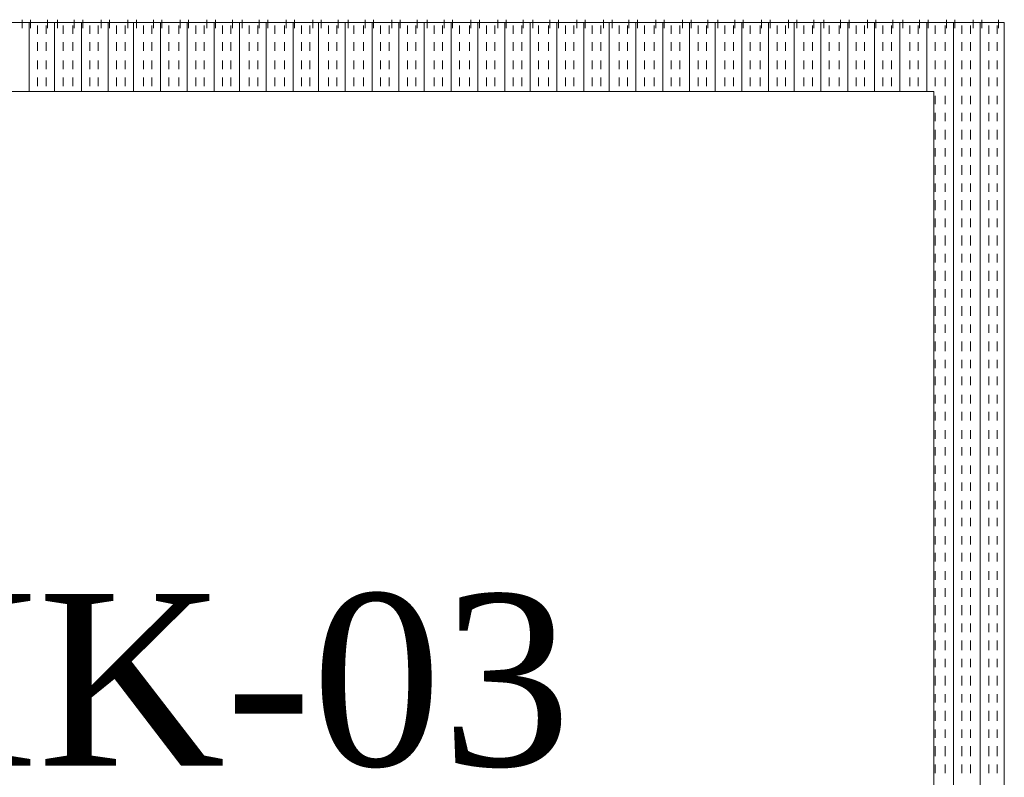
# Model space of a CAD drawing. Extents: x 3940905 to 4145695, y 925352 to 1109797.
# Tile 718 of 1056: x 4035328 to 4035683, y 1097611 to 1097884. Entities that reach past the tile are written whole.
import ezdxf

# ---------------------------------------------------------------- set-up
doc = ezdxf.new("R2010")
doc.units = 0
doc.header["$LTSCALE"] = 750
doc.header["$MEASUREMENT"] = 0
doc.layers.add('CKD Equipments', color=252, linetype='CONTINUOUS', lineweight=0)
doc.layers.add('PDF_A - TEXT', color=7, linetype='CONTINUOUS')
doc.styles.add('CKD_Dimension Text', font='BOOKOS.TTF')

msp = doc.modelspace()

# ---------------------------------------------------------------- linework, layer by layer
at = {"layer": 'CKD Equipments', "color": 252, "true_color": 0x989898}
for p, q in [((4035682.81, 1097882.91, -7.61), (4035133.29, 1097882.91, -7.61)), ((4035682.81, 1097368.5, -7.61), (4035682.81, 1097882.91, -7.61)), ((4035657.37, 1097857.98, -7.61), (4035158.73, 1097857.98, -7.61)), ((4035657.37, 1097393.94, -7.61), (4035657.37, 1097857.98, -7.61))]:
    msp.add_line(p, q, dxfattribs=at)
at = {"layer": 'CKD Equipments', "color": 4, "true_color": 0x00ffff}
for p, q in [((4035328.67, 1097883.93, -7.61), (4035328.67, 1097880.87, -7.61)), ((4035331.22, 1097882.91, -7.61), (4035331.22, 1097857.98, -7.61)), ((4035331.73, 1097883.93, -7.61), (4035331.73, 1097880.87, -7.61)), ((4035334.27, 1097881.89, -7.61), (4035334.27, 1097878.84, -7.61)), ((4035337.32, 1097881.89, -7.61), (4035337.32, 1097878.84, -7.61)), ((4035337.83, 1097883.93, -7.61), (4035337.83, 1097880.87, -7.61)), ((4035340.38, 1097882.91, -7.61), (4035340.38, 1097857.98, -7.61)), ((4035341.39, 1097883.93, -7.61), (4035341.39, 1097880.87, -7.61)), ((4035343.43, 1097881.89, -7.61), (4035343.43, 1097878.84, -7.61)), ((4035346.99, 1097881.89, -7.61), (4035346.99, 1097878.84, -7.61)), ((4035347.5, 1097883.93, -7.61), (4035347.5, 1097880.87, -7.61)), ((4035350.04, 1097882.91, -7.61), (4035350.04, 1097857.98, -7.61)), ((4035350.55, 1097883.93, -7.61), (4035350.55, 1097880.87, -7.61)), ((4035353.1, 1097881.89, -7.61), (4035353.1, 1097878.84, -7.61)), ((4035356.15, 1097881.89, -7.61), (4035356.15, 1097878.84, -7.61)), ((4035357.17, 1097883.93, -7.61), (4035357.17, 1097880.87, -7.61)), ((4035359.71, 1097882.91, -7.61), (4035359.71, 1097857.98, -7.61)), ((4035360.22, 1097883.93, -7.61), (4035360.22, 1097880.87, -7.61)), ((4035362.76, 1097881.89, -7.61), (4035362.76, 1097878.84, -7.61)), ((4035365.82, 1097881.89, -7.61), (4035365.82, 1097878.84, -7.61)), ((4035366.83, 1097883.93, -7.61), (4035366.83, 1097880.87, -7.61)), ((4035368.87, 1097882.91, -7.61), (4035368.87, 1097857.98, -7.61)), ((4035369.89, 1097883.93, -7.61), (4035369.89, 1097880.87, -7.61)), ((4035372.43, 1097881.89, -7.61), (4035372.43, 1097878.84, -7.61)), ((4035375.48, 1097881.89, -7.61), (4035375.48, 1097878.84, -7.61)), ((4035375.99, 1097883.93, -7.61), (4035375.99, 1097880.87, -7.61)), ((4035378.54, 1097882.91, -7.61), (4035378.54, 1097857.98, -7.61)), ((4035379.05, 1097883.93, -7.61), (4035379.05, 1097880.87, -7.61)), ((4035381.59, 1097881.89, -7.61), (4035381.59, 1097878.84, -7.61)), ((4035385.15, 1097881.89, -7.61), (4035385.15, 1097878.84, -7.61)), ((4035385.66, 1097883.93, -7.61), (4035385.66, 1097880.87, -7.61)), ((4035388.2, 1097882.91, -7.61), (4035388.2, 1097857.98, -7.61)), ((4035388.71, 1097883.93, -7.61), (4035388.71, 1097880.87, -7.61)), ((4035391.26, 1097881.89, -7.61), (4035391.26, 1097878.84, -7.61)), ((4035394.31, 1097881.89, -7.61), (4035394.31, 1097878.84, -7.61)), ((4035395.33, 1097883.93, -7.61), (4035395.33, 1097880.87, -7.61)), ((4035397.87, 1097882.91, -7.61), (4035397.87, 1097857.98, -7.61)), ((4035398.38, 1097883.93, -7.61), (4035398.38, 1097880.87, -7.61)), ((4035400.92, 1097881.89, -7.61), (4035400.92, 1097878.84, -7.61)), ((4035403.98, 1097881.89, -7.61), (4035403.98, 1097878.84, -7.61)), ((4035404.49, 1097883.93, -7.61), (4035404.49, 1097880.87, -7.61)), ((4035407.03, 1097882.91, -7.61), (4035407.03, 1097857.98, -7.61)), ((4035408.05, 1097883.93, -7.61), (4035408.05, 1097880.87, -7.61)), ((4035410.59, 1097881.89, -7.61), (4035410.59, 1097878.84, -7.61)), ((4035413.64, 1097881.89, -7.61), (4035413.64, 1097878.84, -7.61)), ((4035414.15, 1097883.93, -7.61), (4035414.15, 1097880.87, -7.61)), ((4035416.7, 1097882.91, -7.61), (4035416.7, 1097857.98, -7.61)), ((4035417.21, 1097883.93, -7.61), (4035417.21, 1097880.87, -7.61)), ((4035419.75, 1097881.89, -7.61), (4035419.75, 1097878.84, -7.61)), ((4035423.31, 1097881.89, -7.61), (4035423.31, 1097878.84, -7.61)), ((4035423.82, 1097883.93, -7.61), (4035423.82, 1097880.87, -7.61)), ((4035426.37, 1097882.91, -7.61), (4035426.37, 1097857.98, -7.61)), ((4035426.87, 1097883.93, -7.61), (4035426.87, 1097880.87, -7.61)), ((4035429.42, 1097881.89, -7.61), (4035429.42, 1097878.84, -7.61)), ((4035432.47, 1097881.89, -7.61), (4035432.47, 1097878.84, -7.61)), ((4035433.49, 1097883.93, -7.61), (4035433.49, 1097880.87, -7.61)), ((4035435.52, 1097882.91, -7.61), (4035435.52, 1097857.98, -7.61)), ((4035436.54, 1097883.93, -7.61), (4035436.54, 1097880.87, -7.61)), ((4035439.09, 1097881.89, -7.61), (4035439.09, 1097878.84, -7.61)), ((4035442.14, 1097881.89, -7.61), (4035442.14, 1097878.84, -7.61)), ((4035442.65, 1097883.93, -7.61), (4035442.65, 1097880.87, -7.61)), ((4035445.19, 1097882.91, -7.61), (4035445.19, 1097857.98, -7.61)), ((4035446.21, 1097883.93, -7.61), (4035446.21, 1097880.87, -7.61)), ((4035448.24, 1097881.89, -7.61), (4035448.24, 1097878.84, -7.61)), ((4035451.81, 1097881.89, -7.61), (4035451.81, 1097878.84, -7.61)), ((4035452.31, 1097883.93, -7.61), (4035452.31, 1097880.87, -7.61)), ((4035454.86, 1097882.91, -7.61), (4035454.86, 1097857.98, -7.61)), ((4035455.37, 1097883.93, -7.61), (4035455.37, 1097880.87, -7.61)), ((4035457.91, 1097881.89, -7.61), (4035457.91, 1097878.84, -7.61)), ((4035460.96, 1097881.89, -7.61), (4035460.96, 1097878.84, -7.61)), ((4035461.98, 1097883.93, -7.61), (4035461.98, 1097880.87, -7.61)), ((4035464.53, 1097882.91, -7.61), (4035464.53, 1097857.98, -7.61)), ((4035465.03, 1097883.93, -7.61), (4035465.03, 1097880.87, -7.61)), ((4035467.58, 1097881.89, -7.61), (4035467.58, 1097878.84, -7.61)), ((4035470.63, 1097881.89, -7.61), (4035470.63, 1097878.84, -7.61)), ((4035471.14, 1097883.93, -7.61), (4035471.14, 1097880.87, -7.61)), ((4035473.68, 1097882.91, -7.61), (4035473.68, 1097857.98, -7.61)), ((4035474.7, 1097883.93, -7.61), (4035474.7, 1097880.87, -7.61)), ((4035477.25, 1097881.89, -7.61), (4035477.25, 1097878.84, -7.61)), ((4035480.3, 1097881.89, -7.61), (4035480.3, 1097878.84, -7.61)), ((4035480.81, 1097883.93, -7.61), (4035480.81, 1097880.87, -7.61)), ((4035483.35, 1097882.91, -7.61), (4035483.35, 1097857.98, -7.61)), ((4035483.86, 1097883.93, -7.61), (4035483.86, 1097880.87, -7.61)), ((4035486.41, 1097881.89, -7.61), (4035486.41, 1097878.84, -7.61)), ((4035489.97, 1097881.89, -7.61), (4035489.97, 1097878.84, -7.61)), ((4035490.48, 1097883.93, -7.61), (4035490.48, 1097880.87, -7.61)), ((4035493.02, 1097882.91, -7.61), (4035493.02, 1097857.98, -7.61)), ((4035493.53, 1097883.93, -7.61), (4035493.53, 1097880.87, -7.61)), ((4035496.07, 1097881.89, -7.61), (4035496.07, 1097878.84, -7.61)), ((4035499.13, 1097881.89, -7.61), (4035499.13, 1097878.84, -7.61)), ((4035500.14, 1097883.93, -7.61), (4035500.14, 1097880.87, -7.61)), ((4035502.69, 1097882.91, -7.61), (4035502.69, 1097857.98, -7.61)), ((4035503.2, 1097883.93, -7.61), (4035503.2, 1097880.87, -7.61)), ((4035505.74, 1097881.89, -7.61), (4035505.74, 1097878.84, -7.61)), ((4035508.79, 1097881.89, -7.61), (4035508.79, 1097878.84, -7.61)), ((4035509.3, 1097883.93, -7.61), (4035509.3, 1097880.87, -7.61)), ((4035511.85, 1097882.91, -7.61), (4035511.85, 1097857.98, -7.61)), ((4035512.86, 1097883.93, -7.61), (4035512.86, 1097880.87, -7.61)), ((4035514.9, 1097881.89, -7.61), (4035514.9, 1097878.84, -7.61)), ((4035518.46, 1097881.89, -7.61), (4035518.46, 1097878.84, -7.61)), ((4035518.97, 1097883.93, -7.61), (4035518.97, 1097880.87, -7.61)), ((4035521.51, 1097882.91, -7.61), (4035521.51, 1097857.98, -7.61)), ((4035522.02, 1097883.93, -7.61), (4035522.02, 1097880.87, -7.61)), ((4035524.57, 1097881.89, -7.61), (4035524.57, 1097878.84, -7.61)), ((4035527.62, 1097881.89, -7.61), (4035527.62, 1097878.84, -7.61)), ((4035528.64, 1097883.93, -7.61), (4035528.64, 1097880.87, -7.61)), ((4035531.18, 1097882.91, -7.61), (4035531.18, 1097857.98, -7.61)), ((4035531.69, 1097883.93, -7.61), (4035531.69, 1097880.87, -7.61)), ((4035534.23, 1097881.89, -7.61), (4035534.23, 1097878.84, -7.61)), ((4035537.29, 1097881.89, -7.61), (4035537.29, 1097878.84, -7.61)), ((4035538.3, 1097883.93, -7.61), (4035538.3, 1097880.87, -7.61)), ((4035540.34, 1097882.91, -7.61), (4035540.34, 1097857.98, -7.61)), ((4035541.36, 1097883.93, -7.61), (4035541.36, 1097880.87, -7.61)), ((4035543.9, 1097881.89, -7.61), (4035543.9, 1097878.84, -7.61)), ((4035546.95, 1097881.89, -7.61), (4035546.95, 1097878.84, -7.61)), ((4035547.46, 1097883.93, -7.61), (4035547.46, 1097880.87, -7.61)), ((4035550.01, 1097882.91, -7.61), (4035550.01, 1097857.98, -7.61)), ((4035550.52, 1097883.93, -7.61), (4035550.52, 1097880.87, -7.61)), ((4035553.06, 1097881.89, -7.61), (4035553.06, 1097878.84, -7.61)), ((4035556.62, 1097881.89, -7.61), (4035556.62, 1097878.84, -7.61)), ((4035557.13, 1097883.93, -7.61), (4035557.13, 1097880.87, -7.61)), ((4035559.67, 1097882.91, -7.61), (4035559.67, 1097857.98, -7.61)), ((4035560.18, 1097883.93, -7.61), (4035560.18, 1097880.87, -7.61)), ((4035562.73, 1097881.89, -7.61), (4035562.73, 1097878.84, -7.61)), ((4035565.78, 1097881.89, -7.61), (4035565.78, 1097878.84, -7.61)), ((4035566.8, 1097883.93, -7.61), (4035566.8, 1097880.87, -7.61)), ((4035569.34, 1097882.91, -7.61), (4035569.34, 1097857.98, -7.61)), ((4035569.85, 1097883.93, -7.61), (4035569.85, 1097880.87, -7.61)), ((4035572.39, 1097881.89, -7.61), (4035572.39, 1097878.84, -7.61)), ((4035575.45, 1097881.89, -7.61), (4035575.45, 1097878.84, -7.61)), ((4035575.96, 1097883.93, -7.61), (4035575.96, 1097880.87, -7.61)), ((4035578.5, 1097882.91, -7.61), (4035578.5, 1097857.98, -7.61)), ((4035579.52, 1097883.93, -7.61), (4035579.52, 1097880.87, -7.61)), ((4035582.06, 1097881.89, -7.61), (4035582.06, 1097878.84, -7.61)), ((4035585.11, 1097881.89, -7.61), (4035585.11, 1097878.84, -7.61)), ((4035585.62, 1097883.93, -7.61), (4035585.62, 1097880.87, -7.61)), ((4035588.17, 1097882.91, -7.61), (4035588.17, 1097857.98, -7.61)), ((4035588.68, 1097883.93, -7.61), (4035588.68, 1097880.87, -7.61)), ((4035591.22, 1097881.89, -7.61), (4035591.22, 1097878.84, -7.61)), ((4035594.78, 1097881.89, -7.61), (4035594.78, 1097878.84, -7.61)), ((4035595.29, 1097883.93, -7.61), (4035595.29, 1097880.87, -7.61)), ((4035597.83, 1097882.91, -7.61), (4035597.83, 1097857.98, -7.61)), ((4035598.34, 1097883.93, -7.61), (4035598.34, 1097880.87, -7.61)), ((4035600.89, 1097881.89, -7.61), (4035600.89, 1097878.84, -7.61)), ((4035603.94, 1097881.89, -7.61), (4035603.94, 1097878.84, -7.61)), ((4035604.96, 1097883.93, -7.61), (4035604.96, 1097880.87, -7.61)), ((4035606.99, 1097882.91, -7.61), (4035606.99, 1097857.98, -7.61)), ((4035608.01, 1097883.93, -7.61), (4035608.01, 1097880.87, -7.61)), ((4035610.56, 1097881.89, -7.61), (4035610.56, 1097878.84, -7.61)), ((4035613.61, 1097881.89, -7.61), (4035613.61, 1097878.84, -7.61)), ((4035614.12, 1097883.93, -7.61), (4035614.12, 1097880.87, -7.61)), ((4035616.66, 1097882.91, -7.61), (4035616.66, 1097857.98, -7.61)), ((4035617.68, 1097883.93, -7.61), (4035617.68, 1097880.87, -7.61)), ((4035619.71, 1097881.89, -7.61), (4035619.71, 1097878.84, -7.61)), ((4035623.28, 1097881.89, -7.61), (4035623.28, 1097878.84, -7.61)), ((4035623.78, 1097883.93, -7.61), (4035623.78, 1097880.87, -7.61)), ((4035626.33, 1097882.91, -7.61), (4035626.33, 1097857.98, -7.61)), ((4035626.84, 1097883.93, -7.61), (4035626.84, 1097880.87, -7.61)), ((4035629.38, 1097881.89, -7.61), (4035629.38, 1097878.84, -7.61)), ((4035632.43, 1097881.89, -7.61), (4035632.43, 1097878.84, -7.61)), ((4035633.45, 1097883.93, -7.61), (4035633.45, 1097880.87, -7.61)), ((4035636, 1097882.91, -7.61), (4035636, 1097857.98, -7.61)), ((4035636.5, 1097883.93, -7.61), (4035636.5, 1097880.87, -7.61)), ((4035639.05, 1097881.89, -7.61), (4035639.05, 1097878.84, -7.61)), ((4035642.1, 1097881.89, -7.61), (4035642.1, 1097878.84, -7.61)), ((4035642.61, 1097883.93, -7.61), (4035642.61, 1097880.87, -7.61)), ((4035645.15, 1097882.91, -7.61), (4035645.15, 1097857.98, -7.61)), ((4035646.17, 1097883.93, -7.61), (4035646.17, 1097880.87, -7.61)), ((4035648.72, 1097881.89, -7.61), (4035648.72, 1097878.84, -7.61)), ((4035651.77, 1097881.89, -7.61), (4035651.77, 1097878.84, -7.61)), ((4035652.28, 1097883.93, -7.61), (4035652.28, 1097880.87, -7.61)), ((4035654.82, 1097882.91, -7.61), (4035654.82, 1097857.98, -7.61)), ((4035655.33, 1097883.93, -7.61), (4035655.33, 1097880.87, -7.61)), ((4035657.87, 1097881.89, -7.61), (4035657.87, 1097878.84, -7.61)), ((4035661.44, 1097881.89, -7.61), (4035661.44, 1097878.84, -7.61)), ((4035661.95, 1097883.93, -7.61), (4035661.95, 1097880.87, -7.61)), ((4035664.49, 1097882.91, -7.61), (4035664.49, 1097368.5, -7.61)), ((4035665, 1097883.93, -7.61), (4035665, 1097880.87, -7.61)), ((4035667.54, 1097881.89, -7.61), (4035667.54, 1097878.84, -7.61)), ((4035670.6, 1097881.89, -7.61), (4035670.6, 1097878.84, -7.61)), ((4035671.61, 1097883.93, -7.61), (4035671.61, 1097880.87, -7.61)), ((4035674.16, 1097882.91, -7.61), (4035674.16, 1097368.5, -7.61)), ((4035674.67, 1097883.93, -7.61), (4035674.67, 1097880.87, -7.61)), ((4035677.21, 1097881.89, -7.61), (4035677.21, 1097878.84, -7.61)), ((4035680.26, 1097881.89, -7.61), (4035680.26, 1097878.84, -7.61)), ((4035680.77, 1097883.93, -7.61), (4035680.77, 1097880.87, -7.61)), ((4035334.27, 1097875.79, -7.61), (4035334.27, 1097872.73, -7.61)), ((4035337.32, 1097875.79, -7.61), (4035337.32, 1097872.73, -7.61)), ((4035343.43, 1097875.79, -7.61), (4035343.43, 1097872.73, -7.61)), ((4035346.99, 1097875.79, -7.61), (4035346.99, 1097872.73, -7.61)), ((4035353.1, 1097875.79, -7.61), (4035353.1, 1097872.73, -7.61)), ((4035356.15, 1097875.79, -7.61), (4035356.15, 1097872.73, -7.61)), ((4035362.76, 1097875.79, -7.61), (4035362.76, 1097872.73, -7.61)), ((4035365.82, 1097875.79, -7.61), (4035365.82, 1097872.73, -7.61)), ((4035372.43, 1097875.79, -7.61), (4035372.43, 1097872.73, -7.61)), ((4035375.48, 1097875.79, -7.61), (4035375.48, 1097872.73, -7.61)), ((4035381.59, 1097875.79, -7.61), (4035381.59, 1097872.73, -7.61)), ((4035385.15, 1097875.79, -7.61), (4035385.15, 1097872.73, -7.61)), ((4035391.26, 1097875.79, -7.61), (4035391.26, 1097872.73, -7.61)), ((4035394.31, 1097875.79, -7.61), (4035394.31, 1097872.73, -7.61)), ((4035400.92, 1097875.79, -7.61), (4035400.92, 1097872.73, -7.61)), ((4035403.98, 1097875.79, -7.61), (4035403.98, 1097872.73, -7.61)), ((4035410.59, 1097875.79, -7.61), (4035410.59, 1097872.73, -7.61)), ((4035413.64, 1097875.79, -7.61), (4035413.64, 1097872.73, -7.61)), ((4035419.75, 1097875.79, -7.61), (4035419.75, 1097872.73, -7.61)), ((4035423.31, 1097875.79, -7.61), (4035423.31, 1097872.73, -7.61)), ((4035429.42, 1097875.79, -7.61), (4035429.42, 1097872.73, -7.61)), ((4035432.47, 1097875.79, -7.61), (4035432.47, 1097872.73, -7.61)), ((4035439.09, 1097875.79, -7.61), (4035439.09, 1097872.73, -7.61)), ((4035442.14, 1097875.79, -7.61), (4035442.14, 1097872.73, -7.61)), ((4035448.24, 1097875.79, -7.61), (4035448.24, 1097872.73, -7.61)), ((4035451.81, 1097875.79, -7.61), (4035451.81, 1097872.73, -7.61)), ((4035457.91, 1097875.79, -7.61), (4035457.91, 1097872.73, -7.61)), ((4035460.96, 1097875.79, -7.61), (4035460.96, 1097872.73, -7.61)), ((4035467.58, 1097875.79, -7.61), (4035467.58, 1097872.73, -7.61)), ((4035470.63, 1097875.79, -7.61), (4035470.63, 1097872.73, -7.61)), ((4035477.25, 1097875.79, -7.61), (4035477.25, 1097872.73, -7.61)), ((4035480.3, 1097875.79, -7.61), (4035480.3, 1097872.73, -7.61)), ((4035486.41, 1097875.79, -7.61), (4035486.41, 1097872.73, -7.61)), ((4035489.97, 1097875.79, -7.61), (4035489.97, 1097872.73, -7.61)), ((4035496.07, 1097875.79, -7.61), (4035496.07, 1097872.73, -7.61)), ((4035499.13, 1097875.79, -7.61), (4035499.13, 1097872.73, -7.61)), ((4035505.74, 1097875.79, -7.61), (4035505.74, 1097872.73, -7.61)), ((4035508.79, 1097875.79, -7.61), (4035508.79, 1097872.73, -7.61)), ((4035514.9, 1097875.79, -7.61), (4035514.9, 1097872.73, -7.61)), ((4035518.46, 1097875.79, -7.61), (4035518.46, 1097872.73, -7.61)), ((4035524.57, 1097875.79, -7.61), (4035524.57, 1097872.73, -7.61)), ((4035527.62, 1097875.79, -7.61), (4035527.62, 1097872.73, -7.61)), ((4035534.23, 1097875.79, -7.61), (4035534.23, 1097872.73, -7.61)), ((4035537.29, 1097875.79, -7.61), (4035537.29, 1097872.73, -7.61)), ((4035543.9, 1097875.79, -7.61), (4035543.9, 1097872.73, -7.61)), ((4035546.95, 1097875.79, -7.61), (4035546.95, 1097872.73, -7.61)), ((4035553.06, 1097875.79, -7.61), (4035553.06, 1097872.73, -7.61)), ((4035556.62, 1097875.79, -7.61), (4035556.62, 1097872.73, -7.61)), ((4035562.73, 1097875.79, -7.61), (4035562.73, 1097872.73, -7.61)), ((4035565.78, 1097875.79, -7.61), (4035565.78, 1097872.73, -7.61)), ((4035572.39, 1097875.79, -7.61), (4035572.39, 1097872.73, -7.61)), ((4035575.45, 1097875.79, -7.61), (4035575.45, 1097872.73, -7.61)), ((4035582.06, 1097875.79, -7.61), (4035582.06, 1097872.73, -7.61)), ((4035585.11, 1097875.79, -7.61), (4035585.11, 1097872.73, -7.61)), ((4035591.22, 1097875.79, -7.61), (4035591.22, 1097872.73, -7.61)), ((4035594.78, 1097875.79, -7.61), (4035594.78, 1097872.73, -7.61)), ((4035600.89, 1097875.79, -7.61), (4035600.89, 1097872.73, -7.61)), ((4035603.94, 1097875.79, -7.61), (4035603.94, 1097872.73, -7.61)), ((4035610.56, 1097875.79, -7.61), (4035610.56, 1097872.73, -7.61)), ((4035613.61, 1097875.79, -7.61), (4035613.61, 1097872.73, -7.61)), ((4035619.71, 1097875.79, -7.61), (4035619.71, 1097872.73, -7.61)), ((4035623.28, 1097875.79, -7.61), (4035623.28, 1097872.73, -7.61)), ((4035629.38, 1097875.79, -7.61), (4035629.38, 1097872.73, -7.61)), ((4035632.43, 1097875.79, -7.61), (4035632.43, 1097872.73, -7.61)), ((4035639.05, 1097875.79, -7.61), (4035639.05, 1097872.73, -7.61)), ((4035642.1, 1097875.79, -7.61), (4035642.1, 1097872.73, -7.61)), ((4035648.72, 1097875.79, -7.61), (4035648.72, 1097872.73, -7.61)), ((4035651.77, 1097875.79, -7.61), (4035651.77, 1097872.73, -7.61)), ((4035657.87, 1097875.79, -7.61), (4035657.87, 1097872.73, -7.61)), ((4035661.44, 1097875.79, -7.61), (4035661.44, 1097872.73, -7.61)), ((4035667.54, 1097875.79, -7.61), (4035667.54, 1097872.73, -7.61)), ((4035670.6, 1097875.79, -7.61), (4035670.6, 1097872.73, -7.61)), ((4035677.21, 1097875.79, -7.61), (4035677.21, 1097872.73, -7.61)), ((4035680.26, 1097875.79, -7.61), (4035680.26, 1097872.73, -7.61)), ((4035334.27, 1097869.17, -7.61), (4035334.27, 1097866.12, -7.61)), ((4035337.32, 1097869.17, -7.61), (4035337.32, 1097866.12, -7.61)), ((4035343.43, 1097869.17, -7.61), (4035343.43, 1097866.12, -7.61)), ((4035346.99, 1097869.17, -7.61), (4035346.99, 1097866.12, -7.61)), ((4035353.1, 1097869.17, -7.61), (4035353.1, 1097866.12, -7.61)), ((4035356.15, 1097869.17, -7.61), (4035356.15, 1097866.12, -7.61)), ((4035362.76, 1097869.17, -7.61), (4035362.76, 1097866.12, -7.61)), ((4035365.82, 1097869.17, -7.61), (4035365.82, 1097866.12, -7.61)), ((4035372.43, 1097869.17, -7.61), (4035372.43, 1097866.12, -7.61)), ((4035375.48, 1097869.17, -7.61), (4035375.48, 1097866.12, -7.61)), ((4035381.59, 1097869.17, -7.61), (4035381.59, 1097866.12, -7.61)), ((4035385.15, 1097869.17, -7.61), (4035385.15, 1097866.12, -7.61)), ((4035391.26, 1097869.17, -7.61), (4035391.26, 1097866.12, -7.61)), ((4035394.31, 1097869.17, -7.61), (4035394.31, 1097866.12, -7.61)), ((4035400.92, 1097869.17, -7.61), (4035400.92, 1097866.12, -7.61)), ((4035403.98, 1097869.17, -7.61), (4035403.98, 1097866.12, -7.61)), ((4035410.59, 1097869.17, -7.61), (4035410.59, 1097866.12, -7.61)), ((4035413.64, 1097869.17, -7.61), (4035413.64, 1097866.12, -7.61)), ((4035419.75, 1097869.17, -7.61), (4035419.75, 1097866.12, -7.61)), ((4035423.31, 1097869.17, -7.61), (4035423.31, 1097866.12, -7.61)), ((4035429.42, 1097869.17, -7.61), (4035429.42, 1097866.12, -7.61)), ((4035432.47, 1097869.17, -7.61), (4035432.47, 1097866.12, -7.61)), ((4035439.09, 1097869.17, -7.61), (4035439.09, 1097866.12, -7.61)), ((4035442.14, 1097869.17, -7.61), (4035442.14, 1097866.12, -7.61)), ((4035448.24, 1097869.17, -7.61), (4035448.24, 1097866.12, -7.61)), ((4035451.81, 1097869.17, -7.61), (4035451.81, 1097866.12, -7.61)), ((4035457.91, 1097869.17, -7.61), (4035457.91, 1097866.12, -7.61)), ((4035460.96, 1097869.17, -7.61), (4035460.96, 1097866.12, -7.61)), ((4035467.58, 1097869.17, -7.61), (4035467.58, 1097866.12, -7.61)), ((4035470.63, 1097869.17, -7.61), (4035470.63, 1097866.12, -7.61)), ((4035477.25, 1097869.17, -7.61), (4035477.25, 1097866.12, -7.61)), ((4035480.3, 1097869.17, -7.61), (4035480.3, 1097866.12, -7.61)), ((4035486.41, 1097869.17, -7.61), (4035486.41, 1097866.12, -7.61)), ((4035489.97, 1097869.17, -7.61), (4035489.97, 1097866.12, -7.61)), ((4035496.07, 1097869.17, -7.61), (4035496.07, 1097866.12, -7.61)), ((4035499.13, 1097869.17, -7.61), (4035499.13, 1097866.12, -7.61)), ((4035505.74, 1097869.17, -7.61), (4035505.74, 1097866.12, -7.61)), ((4035508.79, 1097869.17, -7.61), (4035508.79, 1097866.12, -7.61)), ((4035514.9, 1097869.17, -7.61), (4035514.9, 1097866.12, -7.61)), ((4035518.46, 1097869.17, -7.61), (4035518.46, 1097866.12, -7.61)), ((4035524.57, 1097869.17, -7.61), (4035524.57, 1097866.12, -7.61)), ((4035527.62, 1097869.17, -7.61), (4035527.62, 1097866.12, -7.61)), ((4035534.23, 1097869.17, -7.61), (4035534.23, 1097866.12, -7.61)), ((4035537.29, 1097869.17, -7.61), (4035537.29, 1097866.12, -7.61)), ((4035543.9, 1097869.17, -7.61), (4035543.9, 1097866.12, -7.61)), ((4035546.95, 1097869.17, -7.61), (4035546.95, 1097866.12, -7.61)), ((4035553.06, 1097869.17, -7.61), (4035553.06, 1097866.12, -7.61)), ((4035556.62, 1097869.17, -7.61), (4035556.62, 1097866.12, -7.61)), ((4035562.73, 1097869.17, -7.61), (4035562.73, 1097866.12, -7.61)), ((4035565.78, 1097869.17, -7.61), (4035565.78, 1097866.12, -7.61)), ((4035572.39, 1097869.17, -7.61), (4035572.39, 1097866.12, -7.61)), ((4035575.45, 1097869.17, -7.61), (4035575.45, 1097866.12, -7.61)), ((4035582.06, 1097869.17, -7.61), (4035582.06, 1097866.12, -7.61)), ((4035585.11, 1097869.17, -7.61), (4035585.11, 1097866.12, -7.61)), ((4035591.22, 1097869.17, -7.61), (4035591.22, 1097866.12, -7.61)), ((4035594.78, 1097869.17, -7.61), (4035594.78, 1097866.12, -7.61)), ((4035600.89, 1097869.17, -7.61), (4035600.89, 1097866.12, -7.61)), ((4035603.94, 1097869.17, -7.61), (4035603.94, 1097866.12, -7.61)), ((4035610.56, 1097869.17, -7.61), (4035610.56, 1097866.12, -7.61)), ((4035613.61, 1097869.17, -7.61), (4035613.61, 1097866.12, -7.61)), ((4035619.71, 1097869.17, -7.61), (4035619.71, 1097866.12, -7.61)), ((4035623.28, 1097869.17, -7.61), (4035623.28, 1097866.12, -7.61)), ((4035629.38, 1097869.17, -7.61), (4035629.38, 1097866.12, -7.61)), ((4035632.43, 1097869.17, -7.61), (4035632.43, 1097866.12, -7.61)), ((4035639.05, 1097869.17, -7.61), (4035639.05, 1097866.12, -7.61)), ((4035642.1, 1097869.17, -7.61), (4035642.1, 1097866.12, -7.61)), ((4035648.72, 1097869.17, -7.61), (4035648.72, 1097866.12, -7.61)), ((4035651.77, 1097869.17, -7.61), (4035651.77, 1097866.12, -7.61)), ((4035657.87, 1097869.17, -7.61), (4035657.87, 1097866.12, -7.61)), ((4035661.44, 1097869.17, -7.61), (4035661.44, 1097866.12, -7.61)), ((4035667.54, 1097869.17, -7.61), (4035667.54, 1097866.12, -7.61)), ((4035670.6, 1097869.17, -7.61), (4035670.6, 1097866.12, -7.61)), ((4035677.21, 1097869.17, -7.61), (4035677.21, 1097866.12, -7.61)), ((4035680.26, 1097869.17, -7.61), (4035680.26, 1097866.12, -7.61)), ((4035334.27, 1097863.07, -7.61), (4035334.27, 1097860.01, -7.61)), ((4035337.32, 1097863.07, -7.61), (4035337.32, 1097860.01, -7.61)), ((4035343.43, 1097863.07, -7.61), (4035343.43, 1097860.01, -7.61)), ((4035346.99, 1097863.07, -7.61), (4035346.99, 1097860.01, -7.61)), ((4035353.1, 1097863.07, -7.61), (4035353.1, 1097860.01, -7.61)), ((4035356.15, 1097863.07, -7.61), (4035356.15, 1097860.01, -7.61)), ((4035362.76, 1097863.07, -7.61), (4035362.76, 1097860.01, -7.61)), ((4035365.82, 1097863.07, -7.61), (4035365.82, 1097860.01, -7.61)), ((4035372.43, 1097863.07, -7.61), (4035372.43, 1097860.01, -7.61)), ((4035375.48, 1097863.07, -7.61), (4035375.48, 1097860.01, -7.61)), ((4035381.59, 1097863.07, -7.61), (4035381.59, 1097860.01, -7.61)), ((4035385.15, 1097863.07, -7.61), (4035385.15, 1097860.01, -7.61)), ((4035391.26, 1097863.07, -7.61), (4035391.26, 1097860.01, -7.61)), ((4035394.31, 1097863.07, -7.61), (4035394.31, 1097860.01, -7.61)), ((4035400.92, 1097863.07, -7.61), (4035400.92, 1097860.01, -7.61)), ((4035403.98, 1097863.07, -7.61), (4035403.98, 1097860.01, -7.61)), ((4035410.59, 1097863.07, -7.61), (4035410.59, 1097860.01, -7.61)), ((4035413.64, 1097863.07, -7.61), (4035413.64, 1097860.01, -7.61)), ((4035419.75, 1097863.07, -7.61), (4035419.75, 1097860.01, -7.61)), ((4035423.31, 1097863.07, -7.61), (4035423.31, 1097860.01, -7.61)), ((4035429.42, 1097863.07, -7.61), (4035429.42, 1097860.01, -7.61)), ((4035432.47, 1097863.07, -7.61), (4035432.47, 1097860.01, -7.61)), ((4035439.09, 1097863.07, -7.61), (4035439.09, 1097860.01, -7.61)), ((4035442.14, 1097863.07, -7.61), (4035442.14, 1097860.01, -7.61)), ((4035448.24, 1097863.07, -7.61), (4035448.24, 1097860.01, -7.61)), ((4035451.81, 1097863.07, -7.61), (4035451.81, 1097860.01, -7.61)), ((4035457.91, 1097863.07, -7.61), (4035457.91, 1097860.01, -7.61)), ((4035460.96, 1097863.07, -7.61), (4035460.96, 1097860.01, -7.61)), ((4035467.58, 1097863.07, -7.61), (4035467.58, 1097860.01, -7.61)), ((4035470.63, 1097863.07, -7.61), (4035470.63, 1097860.01, -7.61)), ((4035477.25, 1097863.07, -7.61), (4035477.25, 1097860.01, -7.61)), ((4035480.3, 1097863.07, -7.61), (4035480.3, 1097860.01, -7.61)), ((4035486.41, 1097863.07, -7.61), (4035486.41, 1097860.01, -7.61)), ((4035489.97, 1097863.07, -7.61), (4035489.97, 1097860.01, -7.61)), ((4035496.07, 1097863.07, -7.61), (4035496.07, 1097860.01, -7.61)), ((4035499.13, 1097863.07, -7.61), (4035499.13, 1097860.01, -7.61)), ((4035505.74, 1097863.07, -7.61), (4035505.74, 1097860.01, -7.61)), ((4035508.79, 1097863.07, -7.61), (4035508.79, 1097860.01, -7.61)), ((4035514.9, 1097863.07, -7.61), (4035514.9, 1097860.01, -7.61)), ((4035518.46, 1097863.07, -7.61), (4035518.46, 1097860.01, -7.61)), ((4035524.57, 1097863.07, -7.61), (4035524.57, 1097860.01, -7.61)), ((4035527.62, 1097863.07, -7.61), (4035527.62, 1097860.01, -7.61)), ((4035534.23, 1097863.07, -7.61), (4035534.23, 1097860.01, -7.61)), ((4035537.29, 1097863.07, -7.61), (4035537.29, 1097860.01, -7.61)), ((4035543.9, 1097863.07, -7.61), (4035543.9, 1097860.01, -7.61)), ((4035546.95, 1097863.07, -7.61), (4035546.95, 1097860.01, -7.61)), ((4035553.06, 1097863.07, -7.61), (4035553.06, 1097860.01, -7.61)), ((4035556.62, 1097863.07, -7.61), (4035556.62, 1097860.01, -7.61)), ((4035562.73, 1097863.07, -7.61), (4035562.73, 1097860.01, -7.61)), ((4035565.78, 1097863.07, -7.61), (4035565.78, 1097860.01, -7.61)), ((4035572.39, 1097863.07, -7.61), (4035572.39, 1097860.01, -7.61)), ((4035575.45, 1097863.07, -7.61), (4035575.45, 1097860.01, -7.61)), ((4035582.06, 1097863.07, -7.61), (4035582.06, 1097860.01, -7.61)), ((4035585.11, 1097863.07, -7.61), (4035585.11, 1097860.01, -7.61)), ((4035591.22, 1097863.07, -7.61), (4035591.22, 1097860.01, -7.61)), ((4035594.78, 1097863.07, -7.61), (4035594.78, 1097860.01, -7.61)), ((4035600.89, 1097863.07, -7.61), (4035600.89, 1097860.01, -7.61)), ((4035603.94, 1097863.07, -7.61), (4035603.94, 1097860.01, -7.61)), ((4035610.56, 1097863.07, -7.61), (4035610.56, 1097860.01, -7.61)), ((4035613.61, 1097863.07, -7.61), (4035613.61, 1097860.01, -7.61)), ((4035619.71, 1097863.07, -7.61), (4035619.71, 1097860.01, -7.61)), ((4035623.28, 1097863.07, -7.61), (4035623.28, 1097860.01, -7.61)), ((4035629.38, 1097863.07, -7.61), (4035629.38, 1097860.01, -7.61)), ((4035632.43, 1097863.07, -7.61), (4035632.43, 1097860.01, -7.61)), ((4035639.05, 1097863.07, -7.61), (4035639.05, 1097860.01, -7.61)), ((4035642.1, 1097863.07, -7.61), (4035642.1, 1097860.01, -7.61)), ((4035648.72, 1097863.07, -7.61), (4035648.72, 1097860.01, -7.61)), ((4035651.77, 1097863.07, -7.61), (4035651.77, 1097860.01, -7.61)), ((4035657.87, 1097863.07, -7.61), (4035657.87, 1097860.01, -7.61)), ((4035661.44, 1097863.07, -7.61), (4035661.44, 1097860.01, -7.61)), ((4035667.54, 1097863.07, -7.61), (4035667.54, 1097860.01, -7.61)), ((4035670.6, 1097863.07, -7.61), (4035670.6, 1097860.01, -7.61)), ((4035677.21, 1097863.07, -7.61), (4035677.21, 1097860.01, -7.61)), ((4035680.26, 1097863.07, -7.61), (4035680.26, 1097860.01, -7.61)), ((4035657.87, 1097856.45, -7.61), (4035657.87, 1097853.4, -7.61)), ((4035661.44, 1097856.45, -7.61), (4035661.44, 1097853.4, -7.61)), ((4035667.54, 1097856.45, -7.61), (4035667.54, 1097853.4, -7.61)), ((4035670.6, 1097856.45, -7.61), (4035670.6, 1097853.4, -7.61)), ((4035677.21, 1097856.45, -7.61), (4035677.21, 1097853.4, -7.61)), ((4035680.26, 1097856.45, -7.61), (4035680.26, 1097853.4, -7.61)), ((4035657.87, 1097850.35, -7.61), (4035657.87, 1097847.29, -7.61)), ((4035661.44, 1097850.35, -7.61), (4035661.44, 1097847.29, -7.61)), ((4035667.54, 1097850.35, -7.61), (4035667.54, 1097847.29, -7.61)), ((4035670.6, 1097850.35, -7.61), (4035670.6, 1097847.29, -7.61)), ((4035677.21, 1097850.35, -7.61), (4035677.21, 1097847.29, -7.61)), ((4035680.26, 1097850.35, -7.61), (4035680.26, 1097847.29, -7.61)), ((4035657.87, 1097844.24, -7.61), (4035657.87, 1097840.68, -7.61)), ((4035661.44, 1097844.24, -7.61), (4035661.44, 1097840.68, -7.61)), ((4035667.54, 1097844.24, -7.61), (4035667.54, 1097840.68, -7.61)), ((4035670.6, 1097844.24, -7.61), (4035670.6, 1097840.68, -7.61)), ((4035677.21, 1097844.24, -7.61), (4035677.21, 1097840.68, -7.61)), ((4035680.26, 1097844.24, -7.61), (4035680.26, 1097840.68, -7.61)), ((4035657.87, 1097837.62, -7.61), (4035657.87, 1097834.57, -7.61)), ((4035661.44, 1097837.62, -7.61), (4035661.44, 1097834.57, -7.61)), ((4035667.54, 1097837.62, -7.61), (4035667.54, 1097834.57, -7.61)), ((4035670.6, 1097837.62, -7.61), (4035670.6, 1097834.57, -7.61)), ((4035677.21, 1097837.62, -7.61), (4035677.21, 1097834.57, -7.61)), ((4035680.26, 1097837.62, -7.61), (4035680.26, 1097834.57, -7.61)), ((4035657.87, 1097831.52, -7.61), (4035657.87, 1097827.96, -7.61)), ((4035661.44, 1097831.52, -7.61), (4035661.44, 1097827.96, -7.61)), ((4035667.54, 1097831.52, -7.61), (4035667.54, 1097827.96, -7.61)), ((4035670.6, 1097831.52, -7.61), (4035670.6, 1097827.96, -7.61)), ((4035677.21, 1097831.52, -7.61), (4035677.21, 1097827.96, -7.61)), ((4035680.26, 1097831.52, -7.61), (4035680.26, 1097827.96, -7.61)), ((4035657.87, 1097824.9, -7.61), (4035657.87, 1097821.85, -7.61)), ((4035661.44, 1097824.9, -7.61), (4035661.44, 1097821.85, -7.61)), ((4035667.54, 1097824.9, -7.61), (4035667.54, 1097821.85, -7.61)), ((4035670.6, 1097824.9, -7.61), (4035670.6, 1097821.85, -7.61)), ((4035677.21, 1097824.9, -7.61), (4035677.21, 1097821.85, -7.61)), ((4035680.26, 1097824.9, -7.61), (4035680.26, 1097821.85, -7.61)), ((4035657.87, 1097818.8, -7.61), (4035657.87, 1097815.24, -7.61)), ((4035661.44, 1097818.8, -7.61), (4035661.44, 1097815.24, -7.61)), ((4035667.54, 1097818.8, -7.61), (4035667.54, 1097815.24, -7.61)), ((4035670.6, 1097818.8, -7.61), (4035670.6, 1097815.24, -7.61)), ((4035677.21, 1097818.8, -7.61), (4035677.21, 1097815.24, -7.61)), ((4035680.26, 1097818.8, -7.61), (4035680.26, 1097815.24, -7.61)), ((4035657.87, 1097812.18, -7.61), (4035657.87, 1097809.13, -7.61)), ((4035661.44, 1097812.18, -7.61), (4035661.44, 1097809.13, -7.61)), ((4035667.54, 1097812.18, -7.61), (4035667.54, 1097809.13, -7.61)), ((4035670.6, 1097812.18, -7.61), (4035670.6, 1097809.13, -7.61)), ((4035677.21, 1097812.18, -7.61), (4035677.21, 1097809.13, -7.61)), ((4035680.26, 1097812.18, -7.61), (4035680.26, 1097809.13, -7.61)), ((4035657.87, 1097806.08, -7.61), (4035657.87, 1097802.52, -7.61)), ((4035661.44, 1097806.08, -7.61), (4035661.44, 1097802.52, -7.61)), ((4035667.54, 1097806.08, -7.61), (4035667.54, 1097802.52, -7.61)), ((4035670.6, 1097806.08, -7.61), (4035670.6, 1097802.52, -7.61)), ((4035677.21, 1097806.08, -7.61), (4035677.21, 1097802.52, -7.61)), ((4035680.26, 1097806.08, -7.61), (4035680.26, 1097802.52, -7.61)), ((4035657.87, 1097799.46, -7.61), (4035657.87, 1097796.41, -7.61)), ((4035661.44, 1097799.46, -7.61), (4035661.44, 1097796.41, -7.61)), ((4035667.54, 1097799.46, -7.61), (4035667.54, 1097796.41, -7.61)), ((4035670.6, 1097799.46, -7.61), (4035670.6, 1097796.41, -7.61)), ((4035677.21, 1097799.46, -7.61), (4035677.21, 1097796.41, -7.61)), ((4035680.26, 1097799.46, -7.61), (4035680.26, 1097796.41, -7.61)), ((4035657.87, 1097793.36, -7.61), (4035657.87, 1097789.8, -7.61)), ((4035661.44, 1097793.36, -7.61), (4035661.44, 1097789.8, -7.61)), ((4035667.54, 1097793.36, -7.61), (4035667.54, 1097789.8, -7.61)), ((4035670.6, 1097793.36, -7.61), (4035670.6, 1097789.8, -7.61)), ((4035677.21, 1097793.36, -7.61), (4035677.21, 1097789.8, -7.61)), ((4035680.26, 1097793.36, -7.61), (4035680.26, 1097789.8, -7.61)), ((4035657.87, 1097786.74, -7.61), (4035657.87, 1097783.69, -7.61)), ((4035661.44, 1097786.74, -7.61), (4035661.44, 1097783.69, -7.61)), ((4035667.54, 1097786.74, -7.61), (4035667.54, 1097783.69, -7.61)), ((4035670.6, 1097786.74, -7.61), (4035670.6, 1097783.69, -7.61)), ((4035677.21, 1097786.74, -7.61), (4035677.21, 1097783.69, -7.61)), ((4035680.26, 1097786.74, -7.61), (4035680.26, 1097783.69, -7.61)), ((4035657.87, 1097780.64, -7.61), (4035657.87, 1097777.08, -7.61)), ((4035661.44, 1097780.64, -7.61), (4035661.44, 1097777.08, -7.61)), ((4035667.54, 1097780.64, -7.61), (4035667.54, 1097777.08, -7.61)), ((4035670.6, 1097780.64, -7.61), (4035670.6, 1097777.08, -7.61)), ((4035677.21, 1097780.64, -7.61), (4035677.21, 1097777.08, -7.61)), ((4035680.26, 1097780.64, -7.61), (4035680.26, 1097777.08, -7.61)), ((4035657.87, 1097774.02, -7.61), (4035657.87, 1097770.97, -7.61)), ((4035661.44, 1097774.02, -7.61), (4035661.44, 1097770.97, -7.61)), ((4035667.54, 1097774.02, -7.61), (4035667.54, 1097770.97, -7.61)), ((4035670.6, 1097774.02, -7.61), (4035670.6, 1097770.97, -7.61)), ((4035677.21, 1097774.02, -7.61), (4035677.21, 1097770.97, -7.61)), ((4035680.26, 1097774.02, -7.61), (4035680.26, 1097770.97, -7.61)), ((4035657.87, 1097767.92, -7.61), (4035657.87, 1097764.36, -7.61)), ((4035661.44, 1097767.92, -7.61), (4035661.44, 1097764.36, -7.61)), ((4035667.54, 1097767.92, -7.61), (4035667.54, 1097764.36, -7.61)), ((4035670.6, 1097767.92, -7.61), (4035670.6, 1097764.36, -7.61)), ((4035677.21, 1097767.92, -7.61), (4035677.21, 1097764.36, -7.61)), ((4035680.26, 1097767.92, -7.61), (4035680.26, 1097764.36, -7.61)), ((4035657.87, 1097761.3, -7.61), (4035657.87, 1097758.25, -7.61)), ((4035661.44, 1097761.3, -7.61), (4035661.44, 1097758.25, -7.61)), ((4035667.54, 1097761.3, -7.61), (4035667.54, 1097758.25, -7.61)), ((4035670.6, 1097761.3, -7.61), (4035670.6, 1097758.25, -7.61)), ((4035677.21, 1097761.3, -7.61), (4035677.21, 1097758.25, -7.61)), ((4035680.26, 1097761.3, -7.61), (4035680.26, 1097758.25, -7.61)), ((4035657.87, 1097755.2, -7.61), (4035657.87, 1097752.14, -7.61)), ((4035661.44, 1097755.2, -7.61), (4035661.44, 1097752.14, -7.61)), ((4035667.54, 1097755.2, -7.61), (4035667.54, 1097752.14, -7.61)), ((4035670.6, 1097755.2, -7.61), (4035670.6, 1097752.14, -7.61)), ((4035677.21, 1097755.2, -7.61), (4035677.21, 1097752.14, -7.61)), ((4035680.26, 1097755.2, -7.61), (4035680.26, 1097752.14, -7.61)), ((4035657.87, 1097748.58, -7.61), (4035657.87, 1097745.53, -7.61)), ((4035661.44, 1097748.58, -7.61), (4035661.44, 1097745.53, -7.61)), ((4035667.54, 1097748.58, -7.61), (4035667.54, 1097745.53, -7.61)), ((4035670.6, 1097748.58, -7.61), (4035670.6, 1097745.53, -7.61)), ((4035677.21, 1097748.58, -7.61), (4035677.21, 1097745.53, -7.61)), ((4035680.26, 1097748.58, -7.61), (4035680.26, 1097745.53, -7.61)), ((4035657.87, 1097742.48, -7.61), (4035657.87, 1097739.42, -7.61)), ((4035661.44, 1097742.48, -7.61), (4035661.44, 1097739.42, -7.61)), ((4035667.54, 1097742.48, -7.61), (4035667.54, 1097739.42, -7.61)), ((4035670.6, 1097742.48, -7.61), (4035670.6, 1097739.42, -7.61)), ((4035677.21, 1097742.48, -7.61), (4035677.21, 1097739.42, -7.61)), ((4035680.26, 1097742.48, -7.61), (4035680.26, 1097739.42, -7.61)), ((4035657.87, 1097735.86, -7.61), (4035657.87, 1097732.81, -7.61)), ((4035661.44, 1097735.86, -7.61), (4035661.44, 1097732.81, -7.61)), ((4035667.54, 1097735.86, -7.61), (4035667.54, 1097732.81, -7.61)), ((4035670.6, 1097735.86, -7.61), (4035670.6, 1097732.81, -7.61)), ((4035677.21, 1097735.86, -7.61), (4035677.21, 1097732.81, -7.61)), ((4035680.26, 1097735.86, -7.61), (4035680.26, 1097732.81, -7.61)), ((4035657.87, 1097729.76, -7.61), (4035657.87, 1097726.7, -7.61)), ((4035661.44, 1097729.76, -7.61), (4035661.44, 1097726.7, -7.61)), ((4035667.54, 1097729.76, -7.61), (4035667.54, 1097726.7, -7.61)), ((4035670.6, 1097729.76, -7.61), (4035670.6, 1097726.7, -7.61)), ((4035677.21, 1097729.76, -7.61), (4035677.21, 1097726.7, -7.61)), ((4035680.26, 1097729.76, -7.61), (4035680.26, 1097726.7, -7.61)), ((4035657.87, 1097723.14, -7.61), (4035657.87, 1097720.09, -7.61)), ((4035661.44, 1097723.14, -7.61), (4035661.44, 1097720.09, -7.61)), ((4035667.54, 1097723.14, -7.61), (4035667.54, 1097720.09, -7.61)), ((4035670.6, 1097723.14, -7.61), (4035670.6, 1097720.09, -7.61)), ((4035677.21, 1097723.14, -7.61), (4035677.21, 1097720.09, -7.61)), ((4035680.26, 1097723.14, -7.61), (4035680.26, 1097720.09, -7.61)), ((4035657.87, 1097717.04, -7.61), (4035657.87, 1097713.98, -7.61)), ((4035661.44, 1097717.04, -7.61), (4035661.44, 1097713.98, -7.61)), ((4035667.54, 1097717.04, -7.61), (4035667.54, 1097713.98, -7.61)), ((4035670.6, 1097717.04, -7.61), (4035670.6, 1097713.98, -7.61)), ((4035677.21, 1097717.04, -7.61), (4035677.21, 1097713.98, -7.61)), ((4035680.26, 1097717.04, -7.61), (4035680.26, 1097713.98, -7.61)), ((4035657.87, 1097710.42, -7.61), (4035657.87, 1097707.37, -7.61)), ((4035661.44, 1097710.42, -7.61), (4035661.44, 1097707.37, -7.61)), ((4035667.54, 1097710.42, -7.61), (4035667.54, 1097707.37, -7.61)), ((4035670.6, 1097710.42, -7.61), (4035670.6, 1097707.37, -7.61)), ((4035677.21, 1097710.42, -7.61), (4035677.21, 1097707.37, -7.61)), ((4035680.26, 1097710.42, -7.61), (4035680.26, 1097707.37, -7.61)), ((4035657.87, 1097704.32, -7.61), (4035657.87, 1097701.26, -7.61)), ((4035661.44, 1097704.32, -7.61), (4035661.44, 1097701.26, -7.61)), ((4035667.54, 1097704.32, -7.61), (4035667.54, 1097701.26, -7.61)), ((4035670.6, 1097704.32, -7.61), (4035670.6, 1097701.26, -7.61)), ((4035677.21, 1097704.32, -7.61), (4035677.21, 1097701.26, -7.61)), ((4035680.26, 1097704.32, -7.61), (4035680.26, 1097701.26, -7.61)), ((4035657.87, 1097697.7, -7.61), (4035657.87, 1097694.65, -7.61)), ((4035661.44, 1097697.7, -7.61), (4035661.44, 1097694.65, -7.61)), ((4035667.54, 1097697.7, -7.61), (4035667.54, 1097694.65, -7.61)), ((4035670.6, 1097697.7, -7.61), (4035670.6, 1097694.65, -7.61)), ((4035677.21, 1097697.7, -7.61), (4035677.21, 1097694.65, -7.61)), ((4035680.26, 1097697.7, -7.61), (4035680.26, 1097694.65, -7.61)), ((4035657.87, 1097691.6, -7.61), (4035657.87, 1097688.54, -7.61)), ((4035661.44, 1097691.6, -7.61), (4035661.44, 1097688.54, -7.61)), ((4035667.54, 1097691.6, -7.61), (4035667.54, 1097688.54, -7.61)), ((4035670.6, 1097691.6, -7.61), (4035670.6, 1097688.54, -7.61)), ((4035677.21, 1097691.6, -7.61), (4035677.21, 1097688.54, -7.61)), ((4035680.26, 1097691.6, -7.61), (4035680.26, 1097688.54, -7.61)), ((4035657.87, 1097684.98, -7.61), (4035657.87, 1097681.93, -7.61)), ((4035661.44, 1097684.98, -7.61), (4035661.44, 1097681.93, -7.61)), ((4035667.54, 1097684.98, -7.61), (4035667.54, 1097681.93, -7.61)), ((4035670.6, 1097684.98, -7.61), (4035670.6, 1097681.93, -7.61)), ((4035677.21, 1097684.98, -7.61), (4035677.21, 1097681.93, -7.61)), ((4035680.26, 1097684.98, -7.61), (4035680.26, 1097681.93, -7.61)), ((4035657.87, 1097678.88, -7.61), (4035657.87, 1097675.82, -7.61)), ((4035661.44, 1097678.88, -7.61), (4035661.44, 1097675.82, -7.61)), ((4035667.54, 1097678.88, -7.61), (4035667.54, 1097675.82, -7.61)), ((4035670.6, 1097678.88, -7.61), (4035670.6, 1097675.82, -7.61)), ((4035677.21, 1097678.88, -7.61), (4035677.21, 1097675.82, -7.61)), ((4035680.26, 1097678.88, -7.61), (4035680.26, 1097675.82, -7.61)), ((4035657.87, 1097672.77, -7.61), (4035657.87, 1097669.21, -7.61)), ((4035661.44, 1097672.77, -7.61), (4035661.44, 1097669.21, -7.61)), ((4035667.54, 1097672.77, -7.61), (4035667.54, 1097669.21, -7.61)), ((4035670.6, 1097672.77, -7.61), (4035670.6, 1097669.21, -7.61)), ((4035677.21, 1097672.77, -7.61), (4035677.21, 1097669.21, -7.61)), ((4035680.26, 1097672.77, -7.61), (4035680.26, 1097669.21, -7.61)), ((4035657.87, 1097666.16, -7.61), (4035657.87, 1097663.1, -7.61)), ((4035661.44, 1097666.16, -7.61), (4035661.44, 1097663.1, -7.61)), ((4035667.54, 1097666.16, -7.61), (4035667.54, 1097663.1, -7.61)), ((4035670.6, 1097666.16, -7.61), (4035670.6, 1097663.1, -7.61)), ((4035677.21, 1097666.16, -7.61), (4035677.21, 1097663.1, -7.61)), ((4035680.26, 1097666.16, -7.61), (4035680.26, 1097663.1, -7.61)), ((4035657.87, 1097660.05, -7.61), (4035657.87, 1097656.49, -7.61)), ((4035661.44, 1097660.05, -7.61), (4035661.44, 1097656.49, -7.61)), ((4035667.54, 1097660.05, -7.61), (4035667.54, 1097656.49, -7.61)), ((4035670.6, 1097660.05, -7.61), (4035670.6, 1097656.49, -7.61)), ((4035677.21, 1097660.05, -7.61), (4035677.21, 1097656.49, -7.61)), ((4035680.26, 1097660.05, -7.61), (4035680.26, 1097656.49, -7.61)), ((4035657.87, 1097653.43, -7.61), (4035657.87, 1097650.38, -7.61)), ((4035661.44, 1097653.43, -7.61), (4035661.44, 1097650.38, -7.61)), ((4035667.54, 1097653.43, -7.61), (4035667.54, 1097650.38, -7.61)), ((4035670.6, 1097653.43, -7.61), (4035670.6, 1097650.38, -7.61)), ((4035677.21, 1097653.43, -7.61), (4035677.21, 1097650.38, -7.61)), ((4035680.26, 1097653.43, -7.61), (4035680.26, 1097650.38, -7.61)), ((4035657.87, 1097647.33, -7.61), (4035657.87, 1097643.77, -7.61)), ((4035661.44, 1097647.33, -7.61), (4035661.44, 1097643.77, -7.61)), ((4035667.54, 1097647.33, -7.61), (4035667.54, 1097643.77, -7.61)), ((4035670.6, 1097647.33, -7.61), (4035670.6, 1097643.77, -7.61)), ((4035677.21, 1097647.33, -7.61), (4035677.21, 1097643.77, -7.61)), ((4035680.26, 1097647.33, -7.61), (4035680.26, 1097643.77, -7.61)), ((4035657.87, 1097640.71, -7.61), (4035657.87, 1097637.66, -7.61)), ((4035661.44, 1097640.71, -7.61), (4035661.44, 1097637.66, -7.61)), ((4035667.54, 1097640.71, -7.61), (4035667.54, 1097637.66, -7.61)), ((4035670.6, 1097640.71, -7.61), (4035670.6, 1097637.66, -7.61)), ((4035677.21, 1097640.71, -7.61), (4035677.21, 1097637.66, -7.61)), ((4035680.26, 1097640.71, -7.61), (4035680.26, 1097637.66, -7.61)), ((4035657.87, 1097634.61, -7.61), (4035657.87, 1097631.05, -7.61)), ((4035661.44, 1097634.61, -7.61), (4035661.44, 1097631.05, -7.61)), ((4035667.54, 1097634.61, -7.61), (4035667.54, 1097631.05, -7.61)), ((4035670.6, 1097634.61, -7.61), (4035670.6, 1097631.05, -7.61)), ((4035677.21, 1097634.61, -7.61), (4035677.21, 1097631.05, -7.61)), ((4035680.26, 1097634.61, -7.61), (4035680.26, 1097631.05, -7.61)), ((4035657.87, 1097627.99, -7.61), (4035657.87, 1097624.94, -7.61)), ((4035661.44, 1097627.99, -7.61), (4035661.44, 1097624.94, -7.61)), ((4035667.54, 1097627.99, -7.61), (4035667.54, 1097624.94, -7.61)), ((4035670.6, 1097627.99, -7.61), (4035670.6, 1097624.94, -7.61)), ((4035677.21, 1097627.99, -7.61), (4035677.21, 1097624.94, -7.61)), ((4035680.26, 1097627.99, -7.61), (4035680.26, 1097624.94, -7.61)), ((4035657.87, 1097621.89, -7.61), (4035657.87, 1097618.33, -7.61)), ((4035661.44, 1097621.89, -7.61), (4035661.44, 1097618.33, -7.61)), ((4035667.54, 1097621.89, -7.61), (4035667.54, 1097618.33, -7.61)), ((4035670.6, 1097621.89, -7.61), (4035670.6, 1097618.33, -7.61)), ((4035677.21, 1097621.89, -7.61), (4035677.21, 1097618.33, -7.61)), ((4035680.26, 1097621.89, -7.61), (4035680.26, 1097618.33, -7.61)), ((4035657.87, 1097615.27, -7.61), (4035657.87, 1097612.22, -7.61)), ((4035661.44, 1097615.27, -7.61), (4035661.44, 1097612.22, -7.61)), ((4035667.54, 1097615.27, -7.61), (4035667.54, 1097612.22, -7.61)), ((4035670.6, 1097615.27, -7.61), (4035670.6, 1097612.22, -7.61)), ((4035677.21, 1097615.27, -7.61), (4035677.21, 1097612.22, -7.61)), ((4035680.26, 1097615.27, -7.61), (4035680.26, 1097612.22, -7.61))]:
    msp.add_line(p, q, dxfattribs=at)

# ---------------------------------------------------------------- texts
at = {"layer": 'PDF_A - TEXT', "insert": (4035247.51, 1097676.8, -7.61), "char_height": 61.9627, "width": 282.8149, "attachment_point": 1, "style": 'CKD_Dimension Text'}
msp.add_mtext('\\pxqc;MK-03', dxfattribs=at)

doc.saveas('drawing.dxf')
